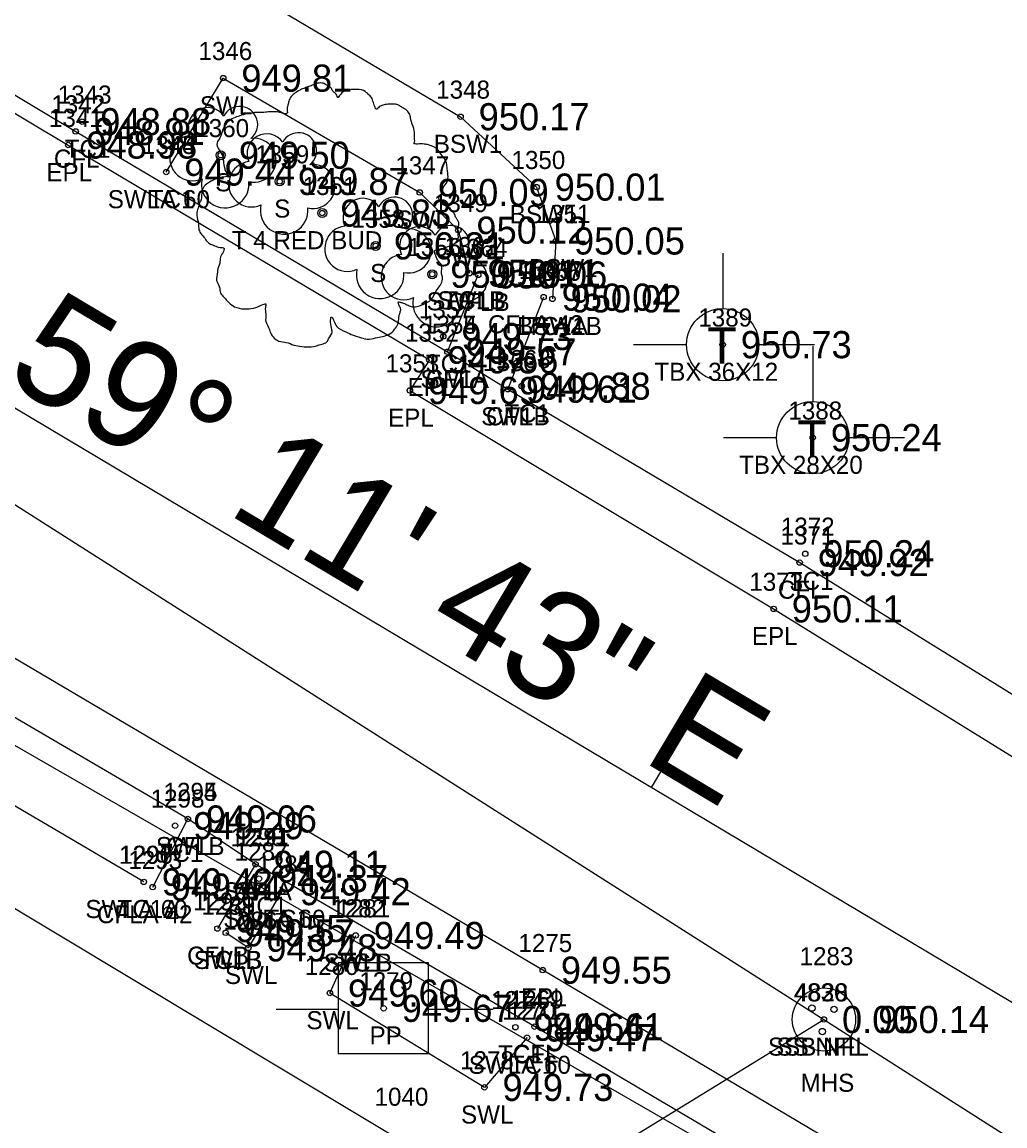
# Model space of a CAD drawing. Extents: x 1575382 to 1578175, y 1099175 to 1101955.
# Drawn here: x 1576260.9 to 1576315.3, y 1099682.2 to 1099743.3 of the extents above; entities that cross this region are included whole.
import ezdxf

# ---------------------------------------------------------------- set-up
doc = ezdxf.new("R2010")
doc.units = 0
for name, color, linetype in [('RD_EX_Conc', 7, 'Continuous'), ('RD_EX_Conc_txCode', 7, 'Continuous'), ('RD_EX_DR_Inlet', 7, 'Continuous'), ('RD_EX_DR_Pipe', 7, 'Continuous'), ('RD_EX_DV_Prop_txCode', 7, 'Continuous'), ('RD_EX_Road', 7, 'Continuous'), ('RD_EX_Road_txCode', 7, 'Continuous'), ('RD_EX_TX_Conc_ELEV', 7, 'Continuous'), ('RD_EX_TX_Road_ELEV', 7, 'Continuous'), ('RD_EX_TX_UT_ELEV', 7, 'Continuous'), ('RD_EX_TX_VEG_ELEV', 7, 'Continuous'), ('RD_EX_UT', 7, 'Continuous'), ('RD_EX_UT_txCode', 7, 'Continuous'), ('RD_EX_VEG', 7, 'Continuous'), ('RD_EX_VEG_txCode', 7, 'Continuous'), ('RD_HC_Cl', 7, 'Continuous'), ('RD_HC_Data', 7, 'Continuous'), ('RD_HC_Data_Tic', 7, 'Continuous'), ('RD_HC_Survey_ELEV', 7, 'Continuous'), ('RD_SMD_Locator', 7, 'Continuous')]:
    doc.layers.add(name, color=color, linetype=linetype)

msp = doc.modelspace()

# ---------------------------------------------------------------- linework, layer by layer
at = {"layer": 'RD_EX_Conc'}
for p, q in [((1576284.456, 1099725.02), (1576287.797, 1099722.95)), ((1576273.841, 1099696.671), (1576270.099, 1099699.177))]:
    msp.add_line(p, q, dxfattribs=at)
for points in [[(1576223.517, 1099774.795), (1576266.888, 1099748.861), (1576285.18, 1099738.022), (1576289.383, 1099734.13), (1576290.45, 1099731.149), (1576290.264, 1099727.946)], [(1576218.087, 1099764.572), (1576242.444, 1099750.065), (1576263.896, 1099737.205), (1576284.456, 1099725.02), (1576286.159, 1099729.271)], [(1576268.153, 1099695.409), (1576270.099, 1099699.177), (1576245.511, 1099713.561), (1576201.516, 1099739.767)], [(1576268.9, 1099734.96), (1576272.056, 1099740.156), (1576282.921, 1099733.832), (1576285.055, 1099731.748), (1576285.667, 1099729.368)], [(1576267.66, 1099695.696), (1576243.881, 1099709.675), (1576199.303, 1099736.275)], [(1576375.693, 1099614.257), (1576362.913, 1099628.604), (1576326.832, 1099655.211), (1576295.504, 1099672.667), (1576283.882, 1099680.167), (1576241.839, 1099705.437), (1576196.963, 1099731.776)], [(1576289.772, 1099728.043), (1576287.797, 1099722.95), (1576303.934, 1099713.359), (1576347.204, 1099686.538), (1576370.503, 1099670.912), (1576386.093, 1099656.794)], [(1576334.59, 1099660.681), (1576332.462, 1099662.112), (1576322.834, 1099667.71), (1576303.783, 1099679.119), (1576289.27, 1099687.69), (1576273.841, 1099696.671), (1576271.734, 1099693.117)], [(1576275.288, 1099695.158), (1576273.441, 1099692.048), (1576272.194, 1099692.88)], [(1576288.86, 1099687.08), (1576286.498, 1099684.33), (1576277.951, 1099689.547), (1576279.381, 1099692.734)]]:
    msp.add_lwpolyline(points, dxfattribs=at)
at = {"layer": 'RD_EX_DR_Inlet'}
for centre, radius in [((1576305.274, 1099688.085), 1.75), ((1576304.61, 1099688.715), 0.175), ((1576305.834, 1099688.645), 0.175), ((1576305.187, 1099687.42), 0.175)]:
    msp.add_circle(centre, radius, dxfattribs=at)
at = {"layer": 'RD_EX_DR_Pipe'}
msp.add_lwpolyline([(1576364.841, 1099525.95), (1576408.84, 1099579.579), (1576408.84, 1099579.579), (1576384.131, 1099602.876), (1576384.131, 1099602.876), (1576335.971, 1099659.822), (1576335.971, 1099659.822), (1576168.711, 1099756.104)], dxfattribs=at)
at = {"layer": 'RD_EX_Road'}
for points in [[(1576217.778, 1099763.81), (1576263.481, 1099736.456), (1576283.453, 1099724.575), (1576282.377, 1099722.879), (1576302.495, 1099710.797), (1576345.462, 1099684.213), (1576368.618, 1099668.357), (1576383.763, 1099654.936), (1576386.093, 1099656.794), (1576408.063, 1099639.915), (1576408.063, 1099639.915), (1576411.911, 1099642.96), (1576420.57, 1099654.577), (1576428.781, 1099665.98), (1576435.656, 1099661.474), (1576436.12, 1099661.139), (1576438.458, 1099659.425), (1576459.371, 1099692.406), (1576486.603, 1099735.591), (1576512.848, 1099776.73), (1576539.458, 1099818.98), (1576543.778, 1099825.474), (1576541.419, 1099827.154), (1576542.918, 1099831.854)], [(1576385.974, 1099603.197), (1576388.618, 1099605.879), (1576388.149, 1099611.282), (1576384.699, 1099615.456), (1576386.165, 1099616.781), (1576370.202, 1099635.027), (1576357.376, 1099647.313), (1576346.631, 1099656.319), (1576334.076, 1099664.489), (1576324.149, 1099670.375), (1576289.725, 1099690.815), (1576247.005, 1099716.046), (1576203.005, 1099742.272)]]:
    msp.add_lwpolyline(points, dxfattribs=at)
at = {"layer": 'RD_EX_UT'}
for p, q in [((1576299.676, 1099730.483), (1576299.676, 1099727.414)), ((1576294.745, 1099725.429), (1576297.676, 1099725.429)), ((1576301.675, 1099725.429), (1576304.745, 1099725.429)), ((1576304.656, 1099725.338), (1576304.656, 1099722.268)), ((1576299.725, 1099720.283), (1576302.656, 1099720.283)), ((1576306.655, 1099720.283), (1576309.725, 1099720.283)), ((1576283.416, 1099691.211), (1576278.416, 1099691.211)), ((1576278.416, 1099691.211), (1576278.416, 1099686.211)), ((1576283.416, 1099686.211), (1576283.416, 1099691.211)), ((1576274.985, 1099688.648), (1576278.454, 1099688.648)), ((1576283.345, 1099688.648), (1576286.985, 1099688.648)), ((1575942.279, 1099465.479), (1576305.274, 1099688.085)), ((1576278.416, 1099686.211), (1576283.416, 1099686.211))]:
    msp.add_line(p, q, dxfattribs=at)
msp.add_lwpolyline([(1576131.494, 1099798.742), (1576305.274, 1099688.085), (1576417.784, 1099616.336), (1576572.134, 1099536.517)], dxfattribs=at)
for centre in [(1576299.676, 1099725.414), (1576304.656, 1099720.268)]:
    msp.add_circle(centre, 2, dxfattribs=at)
at = {"layer": 'RD_EX_VEG'}
for centre, radius in [((1576271.92, 1099735.893), 0.25), ((1576275.18, 1099734.443), 0.25), ((1576277.528, 1099732.692), 0.25), ((1576277.516, 1099732.673), 0.0001), ((1576280.489, 1099730.878), 0.25), ((1576283.613, 1099729.31), 0.25)]:
    msp.add_circle(centre, radius, dxfattribs=at)
for centre, radius, start, end in [((1576271.199, 1099737.44), 1.084, 34.97629, 204.75602), ((1576272.965, 1099737.595), 0.995, 308.76261, 152.04674), ((1576276.225, 1099736.145), 0.995, 308.76261, 152.04674), ((1576270.356, 1099735.737), 1.257, 96.45179, 294.73401), ((1576274.459, 1099735.99), 1.084, 34.97629, 204.75602), ((1576273.759, 1099735.613), 1.218, 256.56668, 98.10463), ((1576273.616, 1099734.287), 1.257, 96.45179, 294.73401), ((1576277.019, 1099734.164), 1.218, 256.56668, 98.10463), ((1576272.165, 1099734.296), 1.318, 166.88266, 5.75893), ((1576279.768, 1099732.425), 1.084, 34.97629, 204.75602), ((1576281.534, 1099732.58), 0.995, 308.76261, 152.04674), ((1576275.425, 1099732.847), 1.318, 166.88266, 5.75893), ((1576278.925, 1099730.722), 1.257, 96.45179, 294.73401), ((1576282.892, 1099730.858), 1.084, 34.97629, 204.75602), ((1576282.328, 1099730.598), 1.218, 256.56668, 98.10463), ((1576284.658, 1099731.012), 0.995, 308.76261, 152.04674), ((1576282.049, 1099729.155), 1.257, 96.45179, 294.73401), ((1576285.453, 1099729.031), 1.218, 256.56668, 98.10463), ((1576280.734, 1099729.281), 1.318, 166.88266, 5.75893), ((1576283.859, 1099727.714), 1.318, 166.88266, 5.75893)]:
    msp.add_arc(centre, radius, start, end, dxfattribs=at)
for points in [[(1576277.66, 1099739.86), (1576277.36, 1099739.885), (1576277.036, 1099739.785), (1576276.786, 1099739.685), (1576276.561, 1099739.61), (1576276.336, 1099739.51), (1576276.036, 1099739.335), (1576275.811, 1099739.135), (1576275.686, 1099738.885), (1576275.636, 1099738.66), (1576275.586, 1099738.385), (1576275.586, 1099738.21), (1576275.461, 1099738.185), (1576275.311, 1099738.21), (1576275.061, 1099738.285), (1576274.811, 1099738.285), (1576274.562, 1099738.285), (1576274.212, 1099738.26), (1576273.862, 1099738.26), (1576273.587, 1099738.21), (1576273.262, 1099738.16), (1576272.887, 1099738.035), (1576272.537, 1099737.91), (1576272.238, 1099737.66), (1576271.988, 1099737.186), (1576271.863, 1099736.836), (1576271.713, 1099736.586), (1576271.863, 1099736.136), (1576272.038, 1099735.786), (1576272.063, 1099735.586), (1576272.138, 1099735.162), (1576272.238, 1099734.937), (1576272.363, 1099734.737), (1576272.288, 1099734.712), (1576271.913, 1099734.662), (1576271.613, 1099734.562), (1576271.188, 1099734.337), (1576270.963, 1099734.112), (1576270.863, 1099733.787), (1576270.838, 1099733.437), (1576270.738, 1099733.237), (1576270.663, 1099732.963), (1576270.638, 1099732.888), (1576270.588, 1099732.563), (1576270.688, 1099732.113), (1576270.713, 1099731.763), (1576270.838, 1099731.538), (1576270.988, 1099731.363), (1576271.163, 1099731.113), (1576271.563, 1099730.888), (1576271.888, 1099730.788), (1576272.088, 1099730.764), (1576271.913, 1099730.264), (1576271.863, 1099729.914), (1576271.738, 1099729.514), (1576271.738, 1099729.439), (1576271.688, 1099728.964), (1576271.838, 1099728.639), (1576271.913, 1099728.265), (1576272.088, 1099728.04), (1576272.363, 1099727.74), (1576272.687, 1099727.515), (1576273.187, 1099727.39), (1576273.587, 1099727.415), (1576274.162, 1099727.59), (1576274.412, 1099727.665), (1576274.387, 1099727.49), (1576274.412, 1099727.115), (1576274.412, 1099726.69), (1576274.562, 1099726.365), (1576274.662, 1099726.091), (1576274.811, 1099725.841), (1576275.136, 1099725.616), (1576275.536, 1099725.541), (1576275.961, 1099725.391), (1576276.411, 1099725.316), (1576276.911, 1099725.291), (1576277.51, 1099725.441), (1576277.785, 1099725.566), (1576277.885, 1099725.741), (1576278.085, 1099726.116), (1576278.035, 1099726.34), (1576278.06, 1099726.94), (1576278.16, 1099726.765), (1576278.335, 1099726.415), (1576278.835, 1099726.116), (1576279.235, 1099725.941), (1576279.709, 1099725.791), (1576280.009, 1099725.716), (1576280.484, 1099725.791), (1576280.859, 1099725.866), (1576281.234, 1099725.991), (1576281.534, 1099726.265), (1576281.708, 1099726.54), (1576281.758, 1099726.815), (1576281.833, 1099727.19), (1576281.883, 1099727.365)], [(1576281.883, 1099727.365), (1576281.808, 1099727.54), (1576281.758, 1099727.79), (1576281.833, 1099727.765), (1576282.008, 1099727.715), (1576282.283, 1099727.59), (1576282.508, 1099727.515), (1576282.833, 1099727.54), (1576283.108, 1099727.64), (1576283.558, 1099727.915), (1576283.833, 1099728.39), (1576284.107, 1099728.789), (1576284.182, 1099729.114), (1576284.132, 1099729.339), (1576284.107, 1099729.839), (1576283.907, 1099730.089), (1576283.857, 1099730.214), (1576283.758, 1099730.614), (1576283.833, 1099730.664), (1576284.107, 1099730.714), (1576284.482, 1099730.838), (1576284.757, 1099730.963), (1576284.982, 1099731.138), (1576285.057, 1099731.363), (1576285.032, 1099731.763), (1576285.082, 1099732.163), (1576285.007, 1099732.313), (1576284.907, 1099732.463), (1576284.832, 1099732.663), (1576284.682, 1099732.813), (1576284.582, 1099732.963), (1576284.482, 1099733.062), (1576284.357, 1099733.212), (1576284.182, 1099733.337), (1576284.032, 1099733.387), (1576283.982, 1099733.537), (1576284.132, 1099733.737), (1576284.182, 1099733.837), (1576284.207, 1099734.062), (1576284.432, 1099734.412), (1576284.482, 1099734.812), (1576284.432, 1099735.237), (1576284.382, 1099735.511), (1576284.232, 1099735.786), (1576284.032, 1099736.036), (1576283.907, 1099736.211), (1576283.733, 1099736.336), (1576283.408, 1099736.461), (1576283.158, 1099736.511), (1576282.808, 1099736.511), (1576282.608, 1099736.561), (1576282.633, 1099736.611), (1576282.633, 1099736.761), (1576282.633, 1099737.036), (1576282.558, 1099737.486), (1576282.408, 1099737.985), (1576282.408, 1099738.01), (1576282.308, 1099738.26), (1576282.083, 1099738.46), (1576281.908, 1099738.56), (1576281.708, 1099738.685), (1576281.459, 1099738.71), (1576281.159, 1099738.71), (1576280.884, 1099738.66), (1576280.684, 1099738.56), (1576280.509, 1099738.435), (1576280.434, 1099738.585), (1576280.334, 1099738.885), (1576280.284, 1099739.035), (1576280.134, 1099739.21), (1576279.909, 1099739.41), (1576279.459, 1099739.535), (1576278.835, 1099739.46), (1576278.535, 1099739.26), (1576278.385, 1099739.085), (1576278.335, 1099739.21), (1576278.135, 1099739.41), (1576278.035, 1099739.585), (1576277.86, 1099739.71), (1576277.71, 1099739.81), (1576277.61, 1099739.86)]]:
    msp.add_spline(points, degree=3, dxfattribs=at)
at = {"layer": 'RD_HC_Cl'}
msp.add_line((1576209.845, 1099752.127), (1576342.161, 1099673.236), dxfattribs=at)
at = {"layer": 'RD_HC_Data_Tic'}
msp.add_line((1576295.737, 1099700.916), (1576297.785, 1099704.351), dxfattribs=at)
at = {"layer": 'RD_SMD_Locator'}
for centre, radius in [((1576272.056, 1099740.156), 0.15), ((1576264.253, 1099737.748), 0.15), ((1576285.18, 1099738.022), 0.15), ((1576263.896, 1099737.205), 0.15), ((1576263.481, 1099736.456), 0.15), ((1576271.92, 1099735.893), 0.15), ((1576268.9, 1099734.96), 0.15), ((1576268.9, 1099734.96), 0.15), ((1576275.18, 1099734.443), 0.15), ((1576289.383, 1099734.13), 0.15), ((1576282.921, 1099733.832), 0.15), ((1576277.528, 1099732.692), 0.15), ((1576285.055, 1099731.748), 0.15), ((1576280.489, 1099730.878), 0.15), ((1576290.45, 1099731.149), 0.15), ((1576283.613, 1099729.31), 0.15), ((1576285.667, 1099729.368), 0.15), ((1576285.667, 1099729.368), 0.15), ((1576286.159, 1099729.271), 0.15), ((1576289.772, 1099728.043), 0.15), ((1576290.264, 1099727.946), 0.15), ((1576290.264, 1099727.946), 0.15), ((1576284.224, 1099725.865), 0.15), ((1576299.676, 1099725.414), 0.15), ((1576284.456, 1099725.02), 0.15), ((1576284.456, 1099725.02), 0.15), ((1576283.453, 1099724.575), 0.15), ((1576287.797, 1099722.95), 0.15), ((1576287.797, 1099722.95), 0.15), ((1576288.56, 1099723.119), 0.15), ((1576282.377, 1099722.879), 0.15), ((1576304.656, 1099720.268), 0.15), ((1576304.24, 1099713.847), 0.15), ((1576303.934, 1099713.359), 0.15), ((1576302.495, 1099710.797), 0.15), ((1576270.099, 1099699.177), 0.15), ((1576270.099, 1099699.177), 0.15), ((1576269.391, 1099698.806), 0.15), ((1576273.841, 1099696.671), 0.15), ((1576273.841, 1099696.671), 0.15), ((1576267.66, 1099695.696), 0.15), ((1576267.66, 1099695.696), 0.15), ((1576274.032, 1099695.875), 0.15), ((1576268.153, 1099695.409), 0.15), ((1576275.288, 1099695.158), 0.15), ((1576275.288, 1099695.158), 0.15), ((1576271.734, 1099693.117), 0.15), ((1576272.194, 1099692.88), 0.15), ((1576272.194, 1099692.88), 0.15), ((1576279.381, 1099692.734), 0.15), ((1576279.381, 1099692.734), 0.15), ((1576273.441, 1099692.048), 0.15), ((1576289.725, 1099690.815), 0.15), ((1576277.951, 1099689.547), 0.15), ((1576280.925, 1099688.702), 0.15), ((1576288.215, 1099687.657), 0.15), ((1576289.27, 1099687.69), 0.15), ((1576305.274, 1099688.085), 0.15), ((1576305.274, 1099688.085), 0.001), ((1576305.274, 1099688.085), 0.001), ((1576288.86, 1099687.08), 0.15), ((1576288.86, 1099687.08), 0.15), ((1576286.498, 1099684.33), 0.15)]:
    msp.add_circle(centre, radius, dxfattribs=at)

# ---------------------------------------------------------------- texts
at = {"layer": 'RD_EX_Conc_txCode'}
for s, p in [('1346', (1576270.686, 1099741.156)), ('1343', (1576262.906, 1099738.748)), ('1348', (1576283.833, 1099739.022)), ('1342', (1576262.549, 1099738.205)), ('SWL', (1576270.764, 1099738.156)), ('TC1', (1576263.292, 1099735.748)), ('1344', (1576267.554, 1099735.96)), ('1345', (1576267.554, 1099735.96)), ('BSW1', (1576283.7, 1099736.022)), ('CFL', (1576262.691, 1099735.205)), ('1350', (1576287.997, 1099735.13)), ('1347', (1576281.575, 1099734.832)), ('SWLA 60', (1576265.672, 1099732.96)), ('TC1', (1576267.94, 1099732.96)), ('1349', (1576283.708, 1099732.748)), ('SWL', (1576281.63, 1099731.832)), ('BSW1', (1576287.902, 1099732.13)), ('1351', (1576289.387, 1099732.149)), ('1362', (1576284.297, 1099730.368)), ('1363', (1576284.297, 1099730.368)), ('1364', (1576284.789, 1099730.271)), ('SWL', (1576283.763, 1099729.748)), ('1365', (1576288.401, 1099729.043)), ('1366', (1576288.87, 1099728.946)), ('1367', (1576288.894, 1099728.946)), ('BSW1', (1576288.97, 1099729.149)), ('SWLB', (1576283.903, 1099727.368)), ('TC1B', (1576284.234, 1099727.368)), ('CFLB', (1576284.481, 1099727.271)), ('1357', (1576282.877, 1099726.865)), ('1354', (1576283.109, 1099726.02)), ('1355', (1576283.109, 1099726.02)), ('CFLA 42', (1576286.693, 1099726.043)), ('BSW1B', (1576288.311, 1099725.946)), ('TC1A', (1576288.815, 1099725.946)), ('1370', (1576286.411, 1099723.95)), ('1369', (1576286.427, 1099723.95)), ('1368', (1576287.19, 1099724.119)), ('TC1', (1576283.263, 1099723.865)), ('SW1A', (1576282.96, 1099723.02)), ('CFL', (1576283.251, 1099723.02)), ('SW1B', (1576286.317, 1099720.95)), ('CFL', (1576286.592, 1099720.95)), ('TC1', (1576287.599, 1099721.119)), ('1372', (1576302.893, 1099714.847)), ('1371', (1576302.871, 1099714.359)), ('TC1', (1576303.279, 1099711.847)), ('CFL', (1576302.729, 1099711.359)), ('1294', (1576268.752, 1099700.177)), ('1295', (1576268.752, 1099700.177)), ('1298', (1576268.045, 1099699.806)), ('1290', (1576272.455, 1099697.671)), ('1291', (1576272.778, 1099697.671)), ('SWLB', (1576268.335, 1099697.177)), ('CFL', (1576268.894, 1099697.177)), ('1296', (1576266.29, 1099696.696)), ('1297', (1576266.313, 1099696.696)), ('1293', (1576266.807, 1099696.409)), ('TC1', (1576268.431, 1099696.806)), ('1287', (1576272.686, 1099696.875)), ('1284', (1576273.941, 1099696.158)), ('1285', (1576273.941, 1099696.158)), ('SWLA', (1576272.062, 1099694.671)), ('CFL', (1576272.637, 1099694.671)), ('1292', (1576270.387, 1099694.117)), ('SWLA 60', (1576264.431, 1099693.696)), ('CFLA 42', (1576265.074, 1099693.409)), ('TC1A', (1576266.211, 1099693.696)), ('1288', (1576270.848, 1099693.88)), ('1289', (1576270.848, 1099693.88)), ('TC1', (1576273.072, 1099693.875)), ('1282', (1576278.034, 1099693.734)), ('1281', (1576278.318, 1099693.734)), ('SWLA 60', (1576272.059, 1099693.158)), ('1286', (1576272.071, 1099693.048)), ('TC1', (1576274.327, 1099693.158)), ('CFLB', (1576270.057, 1099691.117)), ('SWLB', (1576270.43, 1099690.88)), ('TC1B', (1576270.761, 1099690.88)), ('1280', (1576276.565, 1099690.547)), ('SWLB', (1576277.617, 1099690.734)), ('TC1', (1576278.42, 1099690.734)), ('SWL', (1576272.149, 1099690.048)), ('1274', (1576286.868, 1099688.657)), ('1269', (1576287.9, 1099688.69)), ('1270', (1576287.474, 1099688.08)), ('1271', (1576287.797, 1099688.08)), ('SWL', (1576276.659, 1099687.547)), ('TC1', (1576287.254, 1099685.657)), ('CFL', (1576288.065, 1099685.69)), ('1278', (1576285.151, 1099685.33)), ('SWLA 60', (1576285.632, 1099685.08)), ('TC1', (1576287.899, 1099685.08)), ('SWL', (1576285.206, 1099682.33))]:
    msp.add_text(s, height=1, dxfattribs=at).set_placement(p)
at = {"layer": 'RD_EX_DV_Prop_txCode'}
msp.add_text('1040', height=1, dxfattribs=at).set_placement((1576280.425, 1099683.311))
at = {"layer": 'RD_EX_Road_txCode'}
for s, p in [('1341', (1576262.418, 1099737.456)), ('EPL', (1576262.276, 1099734.456)), ('1352', (1576282.107, 1099725.575)), ('1353', (1576281.03, 1099723.879)), ('EPL', (1576282.248, 1099722.575)), ('EPL', (1576281.172, 1099720.879)), ('1373', (1576301.149, 1099711.797)), ('EPL', (1576301.291, 1099708.797)), ('1275', (1576288.378, 1099691.815)), ('EPL', (1576288.52, 1099688.815))]:
    msp.add_text(s, height=1, dxfattribs=at).set_placement(p)
at = {"layer": 'RD_EX_TX_Conc_ELEV'}
for s, p in [('949.81', (1576273.056, 1099739.406)), ('948.88', (1576265.253, 1099736.998)), ('950.17', (1576286.18, 1099737.272)), ('948.91', (1576264.896, 1099736.455)), ('949.44', (1576269.9, 1099734.21)), ('949.44', (1576269.9, 1099734.21)), ('950.01', (1576290.383, 1099733.38)), ('950.09', (1576283.921, 1099733.082)), ('950.12', (1576286.055, 1099730.998)), ('950.05', (1576291.45, 1099730.399)), ('950.11', (1576286.667, 1099728.618)), ('950.11', (1576286.667, 1099728.618)), ('950.06', (1576287.159, 1099728.521)), ('950.04', (1576290.772, 1099727.293)), ('950.02', (1576291.264, 1099727.196)), ('950.02', (1576291.264, 1099727.196)), ('949.73', (1576285.224, 1099725.115)), ('949.57', (1576285.456, 1099724.27)), ('949.57', (1576285.456, 1099724.27)), ('949.61', (1576288.797, 1099722.2)), ('949.61', (1576288.797, 1099722.2)), ('949.88', (1576289.56, 1099722.369)), ('950.24', (1576305.24, 1099713.097)), ('949.92', (1576304.934, 1099712.609)), ('949.06', (1576271.099, 1099698.427)), ('949.06', (1576271.099, 1099698.427)), ('949.29', (1576270.391, 1099698.056)), ('949.11', (1576274.841, 1099695.921)), ('949.11', (1576274.841, 1099695.921)), ('949.42', (1576268.66, 1099694.946)), ('949.42', (1576268.66, 1099694.946)), ('949.37', (1576275.032, 1099695.125)), ('949.44', (1576269.153, 1099694.659)), ('949.42', (1576276.288, 1099694.408)), ('949.42', (1576276.288, 1099694.408)), ('949.55', (1576272.734, 1099692.367)), ('949.57', (1576273.194, 1099692.13)), ('949.57', (1576273.194, 1099692.13)), ('949.49', (1576280.381, 1099691.984)), ('949.49', (1576280.381, 1099691.984)), ('949.48', (1576274.441, 1099691.298)), ('949.60', (1576278.951, 1099688.797)), ('949.66', (1576289.215, 1099686.907)), ('949.41', (1576290.27, 1099686.94)), ('949.47', (1576289.86, 1099686.33)), ('949.47', (1576289.86, 1099686.33)), ('949.73', (1576287.498, 1099683.58))]:
    msp.add_text(s, height=1.5, dxfattribs=at).set_placement(p)
at = {"layer": 'RD_EX_TX_Road_ELEV'}
for s, p in [('948.98', (1576264.481, 1099735.706)), ('949.56', (1576284.453, 1099723.825)), ('949.69', (1576283.377, 1099722.129)), ('950.11', (1576303.495, 1099710.047)), ('949.55', (1576290.725, 1099690.065))]:
    msp.add_text(s, height=1.5, dxfattribs=at).set_placement(p)
at = {"layer": 'RD_EX_TX_UT_ELEV'}
for s, p in [('950.73', (1576300.676, 1099724.664)), ('950.24', (1576305.656, 1099719.518)), ('0.00', (1576306.274, 1099687.335)), ('0.00', (1576306.274, 1099687.335)), ('950.14', (1576308.274, 1099687.335))]:
    msp.add_text(s, height=1.5, dxfattribs=at).set_placement(p)
at = {"layer": 'RD_EX_TX_VEG_ELEV'}
for s, p in [('949.50', (1576272.92, 1099735.143)), ('949.87', (1576276.18, 1099733.693)), ('949.83', (1576278.528, 1099731.942)), ('950.31', (1576281.489, 1099730.128)), ('950.10', (1576284.613, 1099728.56))]:
    msp.add_text(s, height=1.5, dxfattribs=at).set_placement(p)
at = {"layer": 'RD_EX_UT'}
for p in [(1576298.826, 1099724.366), (1576303.806, 1099719.221)]:
    msp.add_text('T', height=2, dxfattribs=at).set_placement(p)
at = {"layer": 'RD_EX_UT_txCode'}
for s, p in [('1389', (1576298.329, 1099726.414)), ('TBX 36X12', (1576295.904, 1099723.414)), ('1388', (1576303.309, 1099721.268)), ('TBX 28X20', (1576300.585, 1099718.268)), ('1283', (1576303.928, 1099691.085)), ('1279', (1576279.579, 1099689.702)), ('4830', (1576303.605, 1099689.085)), ('4828', (1576303.644, 1099689.085)), ('PP', (1576280.146, 1099686.702)), ('SSB NFL', (1576302.18, 1099686.085)), ('SS NFL', (1576302.652, 1099686.085)), ('MHS', (1576303.983, 1099684.085))]:
    msp.add_text(s, height=1, dxfattribs=at).set_placement(p)
at = {"layer": 'RD_EX_VEG_txCode'}
for s, p in [('1360', (1576270.51, 1099736.893)), ('1359', (1576273.833, 1099735.443)), ('S', (1576271.613, 1099733.893)), ('1361', (1576276.442, 1099733.692)), ('S', (1576274.873, 1099732.443)), ('1358', (1576279.142, 1099731.878)), ('T 4 RED BUD', (1576272.528, 1099730.692)), ('1356', (1576282.243, 1099730.31)), ('S', (1576280.182, 1099728.878)), ('S', (1576283.306, 1099727.31))]:
    msp.add_text(s, height=1, dxfattribs=at).set_placement(p)
at = {"layer": 'RD_HC_Data'}
msp.add_text('S 59%%d 11\' 43" E', height=6, rotation=329.19519, dxfattribs=at).set_placement((1576253.324, 1099727.367))
at = {"layer": 'RD_HC_Survey_ELEV'}
msp.add_text('949.67', height=1.5, dxfattribs=at).set_placement((1576281.925, 1099687.952))

doc.saveas('drawing.dxf')
